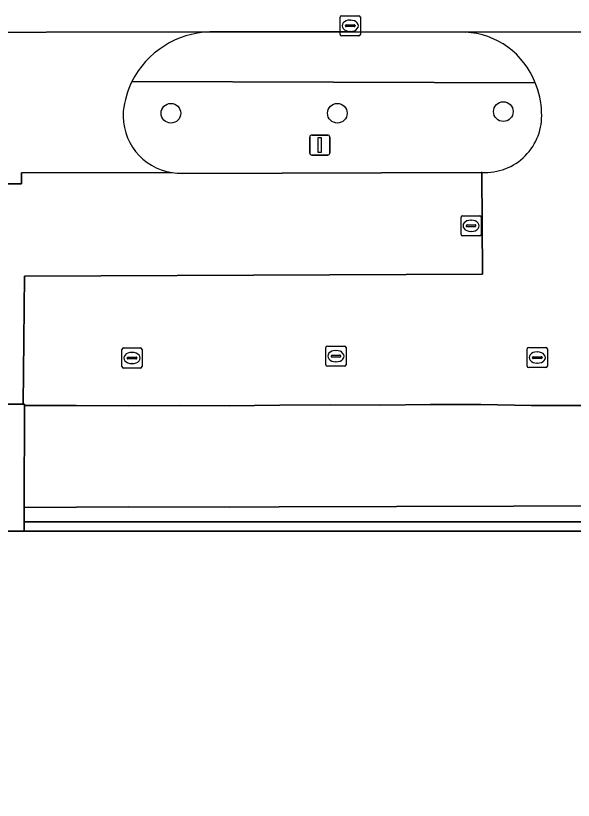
# Model space of a CAD drawing. Extents: x 161477 to 163040, y 383680 to 384871.
# Drawn here: x 162458.45 to 162486.12, y 384519.2 to 384558.16 of the extents above; entities that cross this region are included whole.
import ezdxf

# ---------------------------------------------------------------- set-up
doc = ezdxf.new("R2010")
doc.units = 0
for name, color, linetype in [('IMGEO_Boom', 7, 'Continuous'), ('IMGEO_Brandkraan', 7, 'Continuous'), ('IMGEO_Groenvoorziening', 7, 'Continuous'), ('IMGEO_Kolk', 7, 'Continuous'), ('IMGEO_Lichtmast', 7, 'Continuous'), ('IMGEO_Pand', 7, 'Continuous'), ('IMGEO_Parkeervlak_open', 7, 'Continuous'), ('IMGEO_Rijbaan_lokaal_open', 7, 'Continuous'), ('IMGEO_Terreindeel_halfverhard', 7, 'Continuous'), ('IMGEO_Voetpad_open', 7, 'Continuous')]:
    doc.layers.add(name, color=color, linetype=linetype)

msp = doc.modelspace()

# ---------------------------------------------------------------- linework, layer by layer
at = {"layer": 'IMGEO_Boom'}
for centre in [(162466.15, 384553.32), (162474.41, 384553.32), (162482.65, 384553.4)]:
    msp.add_circle(centre, 0.489, dxfattribs=at)
at = {"layer": 'IMGEO_Brandkraan'}
for p, q in [((162480.549, 384547.304), (162480.549, 384548.156)), ((162480.624, 384548.23), (162481.476, 384548.23)), ((162481.037, 384548.01), (162481.062, 384548.01)), ((162481.55, 384548.156), (162481.55, 384547.304)), ((162480.808, 384547.724), (162480.808, 384547.736)), ((162481.246, 384547.687), (162480.848, 384547.687)), ((162480.851, 384547.773), (162481.249, 384547.773)), ((162481.292, 384547.736), (162481.292, 384547.724)), ((162481.476, 384547.23), (162480.624, 384547.23)), ((162481.06, 384547.45), (162481.035, 384547.45))]:
    msp.add_line(p, q, dxfattribs=at)
for points in [[(162480.549, 384547.304), (162480.549, 384548.156)], [(162480.624, 384548.23), (162481.476, 384548.23)], [(162481.55, 384548.156), (162481.55, 384547.304)], [(162481.476, 384547.23), (162480.624, 384547.23)]]:
    msp.add_lwpolyline(points, dxfattribs=at)
for centre, radius, start, end in [((162480.626, 384548.154), 0.0765, 91.552, 178.448), ((162480.626, 384548.154), 0.0765, 91.552, 178.448), ((162481.474, 384548.154), 0.0765, 1.552, 88.448), ((162481.474, 384548.154), 0.0765, 1.552, 88.448), ((162480.848, 384547.733), 0.0403, 85.8775, 175.7526), ((162480.845, 384547.723), 0.0366, 178.938, 274.7102), ((162481.249, 384547.73), 0.043, 264.8664, 352.4533), ((162481.253, 384547.735), 0.0386, 1.7309, 96.639), ((162480.626, 384547.306), 0.0765, 181.552, 268.448), ((162480.626, 384547.306), 0.0765, 181.552, 268.448), ((162481.474, 384547.306), 0.0765, 271.552, 358.448), ((162481.474, 384547.306), 0.0765, 271.552, 358.448)]:
    msp.add_arc(centre, radius, start, end, dxfattribs=at)
for centre, major_axis, ratio, start_param, end_param in [((162481.036, 384547.73), (-0.387, 0.002), 0.722429, 4.712389, 7.853982), ((162481.061, 384547.73), (-0.39, 0.002), 0.717154, 1.570796, 4.712389)]:
    msp.add_ellipse(centre, major_axis=major_axis, ratio=ratio, start_param=start_param, end_param=end_param, dxfattribs=at)
at = {"layer": 'IMGEO_Groenvoorziening'}
for points in [[(162484.225, 384554.837), (162464.205, 384554.897)], [(162466.722, 384550.335), (162481.549, 384550.38), (162481.583, 384550.378)]]:
    msp.add_lwpolyline(points, dxfattribs=at)
for centre, radius, start, end in [((162468.949, 384552.745), 5.209, 155.601, 172.4463), ((162480.511, 384553.245), 4.04, 1.6529, 23.199), ((162466.655, 384553.212), 2.878, 175.6557, 261.0496), ((162481.739, 384553.19), 2.816, 266.8194, 3.508), ((162466.663, 384553.365), 3.03, 261.3372, 271.1084)]:
    msp.add_arc(centre, radius, start, end, dxfattribs=at)
at = {"layer": 'IMGEO_Kolk'}
for p, q in [((162474.551, 384557.237), (162474.551, 384558.089)), ((162474.626, 384558.163), (162475.478, 384558.163)), ((162475.552, 384558.089), (162475.552, 384557.237)), ((162474.853, 384557.706), (162475.251, 384557.706)), ((162475.039, 384557.943), (162475.064, 384557.943)), ((162474.81, 384557.657), (162474.81, 384557.669)), ((162475.248, 384557.62), (162474.85, 384557.62)), ((162475.062, 384557.383), (162475.037, 384557.383)), ((162475.294, 384557.669), (162475.294, 384557.657)), ((162475.478, 384557.163), (162474.626, 384557.163)), ((162473.915, 384541.757), (162474.767, 384541.757)), ((162463.719, 384540.739), (162463.719, 384541.591)), ((162463.794, 384541.665), (162464.646, 384541.665)), ((162464.207, 384541.445), (162464.232, 384541.445)), ((162464.72, 384541.591), (162464.72, 384540.739)), ((162473.84, 384540.831), (162473.84, 384541.683)), ((162474.328, 384541.537), (162474.353, 384541.537)), ((162474.841, 384541.683), (162474.841, 384540.831)), ((162483.834, 384540.762), (162483.834, 384541.614)), ((162483.909, 384541.688), (162484.761, 384541.688)), ((162484.322, 384541.468), (162484.347, 384541.468)), ((162484.835, 384541.614), (162484.835, 384540.762)), ((162463.978, 384541.159), (162463.978, 384541.171)), ((162464.416, 384541.122), (162464.018, 384541.122)), ((162464.021, 384541.208), (162464.419, 384541.208)), ((162464.462, 384541.171), (162464.462, 384541.159)), ((162474.099, 384541.251), (162474.099, 384541.263)), ((162474.537, 384541.214), (162474.139, 384541.214)), ((162474.142, 384541.3), (162474.54, 384541.3)), ((162474.351, 384540.977), (162474.326, 384540.977)), ((162474.583, 384541.263), (162474.583, 384541.251)), ((162484.093, 384541.182), (162484.093, 384541.194)), ((162484.531, 384541.145), (162484.133, 384541.145)), ((162484.136, 384541.231), (162484.534, 384541.231)), ((162484.577, 384541.194), (162484.577, 384541.182)), ((162464.646, 384540.665), (162463.794, 384540.665)), ((162464.23, 384540.885), (162464.205, 384540.885)), ((162474.767, 384540.757), (162473.915, 384540.757)), ((162484.761, 384540.688), (162483.909, 384540.688)), ((162484.345, 384540.908), (162484.32, 384540.908))]:
    msp.add_line(p, q, dxfattribs=at)
for points in [[(162474.551, 384557.237), (162474.551, 384558.089)], [(162474.626, 384558.163), (162475.478, 384558.163)], [(162475.552, 384558.089), (162475.552, 384557.237)], [(162475.478, 384557.163), (162474.626, 384557.163)], [(162473.915, 384541.757), (162474.767, 384541.757)], [(162463.719, 384540.739), (162463.719, 384541.591)], [(162463.794, 384541.665), (162464.646, 384541.665)], [(162464.72, 384541.591), (162464.72, 384540.739)], [(162473.84, 384540.831), (162473.84, 384541.683)], [(162474.841, 384541.683), (162474.841, 384540.831)], [(162483.834, 384540.762), (162483.834, 384541.614)], [(162483.909, 384541.688), (162484.761, 384541.688)], [(162484.835, 384541.614), (162484.835, 384540.762)], [(162464.646, 384540.665), (162463.794, 384540.665)], [(162474.767, 384540.757), (162473.915, 384540.757)], [(162484.761, 384540.688), (162483.909, 384540.688)]]:
    msp.add_lwpolyline(points, dxfattribs=at)
for centre, radius, start, end in [((162474.628, 384558.087), 0.0765, 91.552, 178.448), ((162474.628, 384558.087), 0.0765, 91.552, 178.448), ((162475.476, 384558.087), 0.0765, 1.552, 88.448), ((162475.476, 384558.087), 0.0765, 1.552, 88.448), ((162474.85, 384557.666), 0.0403, 85.8775, 175.7526), ((162475.255, 384557.668), 0.0386, 1.7309, 96.639), ((162474.847, 384557.656), 0.0366, 178.938, 274.7102), ((162475.251, 384557.663), 0.043, 264.8664, 352.4533), ((162474.628, 384557.239), 0.0765, 181.552, 268.448), ((162474.628, 384557.239), 0.0765, 181.552, 268.448), ((162475.476, 384557.239), 0.0765, 271.552, 358.448), ((162475.476, 384557.239), 0.0765, 271.552, 358.448), ((162473.917, 384541.681), 0.0765, 91.552, 178.448), ((162473.917, 384541.681), 0.0765, 91.552, 178.448), ((162474.765, 384541.681), 0.0765, 1.552, 88.448), ((162474.765, 384541.681), 0.0765, 1.552, 88.448), ((162463.796, 384541.589), 0.0765, 91.552, 178.448), ((162463.796, 384541.589), 0.0765, 91.552, 178.448), ((162464.644, 384541.589), 0.0765, 1.552, 88.448), ((162464.644, 384541.589), 0.0765, 1.552, 88.448), ((162483.911, 384541.612), 0.0765, 91.552, 178.448), ((162483.911, 384541.612), 0.0765, 91.552, 178.448), ((162484.759, 384541.612), 0.0765, 1.552, 88.448), ((162484.759, 384541.612), 0.0765, 1.552, 88.448), ((162464.018, 384541.168), 0.0403, 85.8775, 175.7526), ((162464.015, 384541.158), 0.0366, 178.938, 274.7102), ((162464.419, 384541.165), 0.043, 264.8664, 352.4533), ((162464.423, 384541.17), 0.0386, 1.7309, 96.639), ((162474.139, 384541.26), 0.0403, 85.8775, 175.7526), ((162474.136, 384541.25), 0.0366, 178.938, 274.7102), ((162474.54, 384541.257), 0.043, 264.8664, 352.4533), ((162474.544, 384541.262), 0.0386, 1.7309, 96.639), ((162484.133, 384541.191), 0.0403, 85.8775, 175.7526), ((162484.13, 384541.181), 0.0366, 178.938, 274.7102), ((162484.534, 384541.188), 0.043, 264.8664, 352.4533), ((162484.538, 384541.193), 0.0386, 1.7309, 96.639), ((162463.796, 384540.741), 0.0765, 181.552, 268.448), ((162463.796, 384540.741), 0.0765, 181.552, 268.448), ((162464.644, 384540.741), 0.0765, 271.552, 358.448), ((162464.644, 384540.741), 0.0765, 271.552, 358.448), ((162473.917, 384540.833), 0.0765, 181.552, 268.448), ((162473.917, 384540.833), 0.0765, 181.552, 268.448), ((162474.765, 384540.833), 0.0765, 271.552, 358.448), ((162474.765, 384540.833), 0.0765, 271.552, 358.448), ((162483.911, 384540.764), 0.0765, 181.552, 268.448), ((162483.911, 384540.764), 0.0765, 181.552, 268.448), ((162484.759, 384540.764), 0.0765, 271.552, 358.448), ((162484.759, 384540.764), 0.0765, 271.552, 358.448)]:
    msp.add_arc(centre, radius, start, end, dxfattribs=at)
for centre, major_axis, ratio, start_param, end_param in [((162475.038, 384557.663), (-0.387, 0.002), 0.722429, 4.712389, 7.853982), ((162475.063, 384557.663), (-0.39, 0.002), 0.717154, 1.570796, 4.712389), ((162464.206, 384541.165), (-0.387, 0.002), 0.722429, 4.712389, 7.853982), ((162464.231, 384541.165), (-0.39, 0.002), 0.717154, 1.570796, 4.712389), ((162474.327, 384541.257), (-0.387, 0.002), 0.722429, 4.712389, 7.853982), ((162474.352, 384541.257), (-0.39, 0.002), 0.717154, 1.570796, 4.712389), ((162484.321, 384541.188), (-0.387, 0.002), 0.722429, 4.712389, 7.853982), ((162484.346, 384541.188), (-0.39, 0.002), 0.717154, 1.570796, 4.712389)]:
    msp.add_ellipse(centre, major_axis=major_axis, ratio=ratio, start_param=start_param, end_param=end_param, dxfattribs=at)
at = {"layer": 'IMGEO_Lichtmast'}
for p, q in [((162473.145, 384552.239), (162473.935, 384552.239)), ((162473.935, 384552.239), (162473.145, 384552.239)), ((162473.045, 384551.339), (162473.045, 384552.139)), ((162473.045, 384552.139), (162473.045, 384551.339)), ((162474.035, 384552.139), (162474.035, 384551.339)), ((162474.035, 384551.339), (162474.035, 384552.139)), ((162473.935, 384551.239), (162473.145, 384551.239)), ((162473.145, 384551.239), (162473.935, 384551.239))]:
    msp.add_line(p, q, dxfattribs=at)
msp.add_lwpolyline([(162473.465, 384552.114), (162473.615, 384552.114), (162473.615, 384551.364), (162473.465, 384551.364), (162473.465, 384552.114)], dxfattribs=at)
for centre, start, end in [((162473.145, 384552.139), 90, 180), ((162473.145, 384552.139), 90, 180), ((162473.935, 384552.139), 0, 90), ((162473.935, 384552.139), 360, 90), ((162473.145, 384551.339), 180, 270), ((162473.145, 384551.339), 180, 270), ((162473.935, 384551.339), 270, 0), ((162473.935, 384551.339), 270, 0)]:
    msp.add_arc(centre, 0.1, start, end, dxfattribs=at)
at = {"layer": 'IMGEO_Pand'}
msp.add_lwpolyline([(162494.147, 384487.804), (162494.144, 384495.19), (162496.624, 384495.19), (162496.623, 384512.746), (162494.143, 384512.746), (162494.14, 384520.105), (162494.139, 384522.465), (162496.619, 384522.463), (162496.627, 384532.568), (162491.603, 384532.568), (162488.974, 384532.568), (162458.862, 384532.566), (162456.823, 384532.566), (162454.274, 384532.566), (162454.261, 384522.46), (162456.741, 384522.457), (162456.745, 384520.114), (162456.752, 384515.102), (162456.756, 384512.752), (162454.276, 384512.753), (162454.266, 384495.199), (162456.746, 384495.198), (162456.749, 384492.871), (162456.756, 384487.762)], dxfattribs=at)
at = {"layer": 'IMGEO_Parkeervlak_open'}
for points in [[(162466.207, 384550.369), (162458.736, 384550.354), (162458.741, 384549.81), (162456.809, 384549.81), (162456.82, 384538.88), (162457.257, 384538.872), (162458.823, 384538.873), (162458.88, 384545.226), (162481.614, 384545.33), (162481.583, 384550.378)], [(162481.583, 384550.378), (162481.549, 384550.38), (162466.722, 384550.335)]]:
    msp.add_lwpolyline(points, dxfattribs=at)
msp.add_lwpolyline([(162488.996, 384538.826), (162486.544, 384538.805), (162484.034, 384538.804), (162481.525, 384538.85), (162479.036, 384538.852), (162476.536, 384538.824), (162474.048, 384538.843), (162471.557, 384538.82), (162469.044, 384538.797), (162466.558, 384538.805), (162464.056, 384538.792), (162461.439, 384538.8), (162458.881, 384538.801), (162458.871, 384533.748), (162461.456, 384533.757), (162464.041, 384533.772), (162469.039, 384533.754), (162471.529, 384533.774), (162488.971, 384533.822)], close=True, dxfattribs=at)
msp.add_arc((162466.663, 384553.365), 3.03, 261.3372, 271.1084, dxfattribs=at)
at = {"layer": 'IMGEO_Rijbaan_lokaal_open'}
for points in [[(162316.582, 384557.363), (162320.418, 384557.37), (162352.928, 384557.401), (162358.647, 384557.425), (162364.111, 384557.441), (162375.174, 384557.437), (162384.02, 384557.414), (162389.102, 384557.4), (162394.332, 384557.387), (162399.375, 384557.373), (162403.747, 384557.362), (162415.263, 384557.42), (162450.416, 384557.342), (162450.96, 384557.333), (162451.841, 384557.334), (162468.081, 384557.357), (162474.956, 384557.362), (162480.77, 384557.342), (162497.455, 384557.36), (162497.567, 384557.353), (162500, 384557.343), (162504.49, 384557.325), (162505.151, 384557.339)], [(162468.081, 384557.357), (162451.841, 384557.334), (162450.96, 384557.333), (162450.416, 384557.342), (162415.263, 384557.42), (162422.877, 384557.203)], [(162497.567, 384557.353), (162497.455, 384557.36), (162480.77, 384557.342)], [(162456.537, 384552.816), (162456.707, 384552.051), (162456.786, 384551.316), (162456.802, 384550.86), (162456.809, 384549.81), (162458.741, 384549.81), (162458.736, 384550.354), (162466.207, 384550.369)], [(162481.583, 384550.378), (162481.614, 384545.33), (162458.88, 384545.226), (162458.823, 384538.873), (162458.881, 384538.873), (162458.881, 384538.801), (162461.439, 384538.8), (162464.056, 384538.792), (162466.558, 384538.805), (162469.044, 384538.797), (162471.557, 384538.82), (162474.048, 384538.843), (162476.536, 384538.824), (162479.036, 384538.852), (162481.525, 384538.85), (162484.034, 384538.804), (162486.544, 384538.805), (162488.996, 384538.826), (162489.003, 384540.158), (162491.179, 384540.197), (162491.601, 384540.197), (162491.614, 384542.607), (162491.618, 384543.98)]]:
    msp.add_lwpolyline(points, dxfattribs=at)
for centre, radius, start, end in [((162468.226, 384552.846), 4.514, 91.8357, 152.9689), ((162480.59, 384553.458), 3.888, 20.7731, 87.3399), ((162468.949, 384552.745), 5.209, 155.601, 172.4463), ((162480.511, 384553.245), 4.04, 1.6529, 23.199), ((162466.655, 384553.212), 2.878, 175.6557, 261.0496), ((162481.739, 384553.19), 2.816, 266.8194, 3.508)]:
    msp.add_arc(centre, radius, start, end, dxfattribs=at)
at = {"layer": 'IMGEO_Terreindeel_halfverhard'}
msp.add_lwpolyline([(162488.972, 384533.034), (162458.866, 384533.037), (162458.862, 384532.566), (162488.974, 384532.568)], close=True, dxfattribs=at)
at = {"layer": 'IMGEO_Voetpad_open'}
for points in [[(162480.77, 384557.342), (162474.956, 384557.362), (162468.081, 384557.357)], [(162464.205, 384554.897), (162484.225, 384554.837)]]:
    msp.add_lwpolyline(points, dxfattribs=at)
for points in [[(162458.881, 384538.801), (162458.881, 384538.873), (162458.823, 384538.873), (162457.257, 384538.872), (162456.82, 384538.88), (162456.802, 384537.72), (162456.803, 384533.715), (162456.815, 384533.037), (162456.823, 384532.566), (162458.862, 384532.566), (162458.866, 384533.037), (162458.871, 384533.748)], [(162488.971, 384533.822), (162471.529, 384533.774), (162469.039, 384533.754), (162464.041, 384533.772), (162461.456, 384533.757), (162458.871, 384533.748), (162458.866, 384533.037), (162488.972, 384533.034)]]:
    msp.add_lwpolyline(points, close=True, dxfattribs=at)
for centre, radius, start, end in [((162468.226, 384552.846), 4.514, 91.8357, 152.9689), ((162480.59, 384553.458), 3.888, 20.7731, 87.3399)]:
    msp.add_arc(centre, radius, start, end, dxfattribs=at)

doc.saveas('drawing.dxf')
